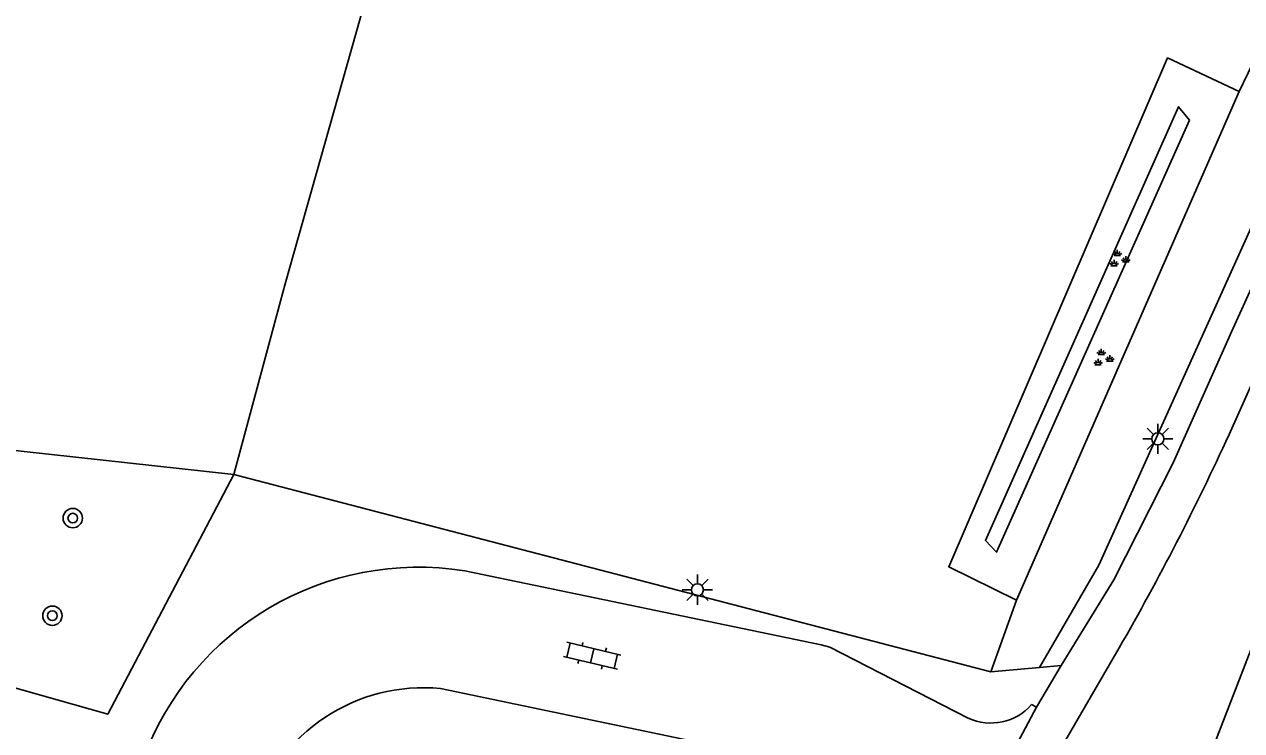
# Model space of a CAD drawing. Extents: x 128999 to 131010, y 395498 to 399007.
# Drawn here: x 130711.6 to 130761.9, y 396810.4 to 396839.6 of the extents above; entities that cross this region are included whole.
import ezdxf

# ---------------------------------------------------------------- set-up
doc = ezdxf.new("R2010")
doc.units = 0
for name, color, linetype in [('gg-knt-BGT kruinlijn', 7, 'Continuous'), ('gg-knt-bovenkant onderkant talud', 7, 'Continuous'), ('gg-knt-verharding', 7, 'Continuous'), ('gg-knt-verharding nz', 7, 'Continuous'), ('gt-grn-groengrens', 7, 'Continuous'), ('gt-symb-boom', 7, 'Continuous'), ('gt-symb-groenvak', 7, 'Continuous'), ('gt-symb-klinker verharding', 7, 'Continuous'), ('gt-symb-lichtmast', 7, 'Continuous')]:
    doc.layers.add(name, color=color, linetype=linetype)

# ---------------------------------------------------------------- blocks, each defined once
blk = doc.blocks.new('gt0-GRVAK')
at = {"layer": 'gt-symb-groenvak'}
for p, q in [((-0.11, 0.189), (-0.228, 0.24)), ((-0.182, 0.153), (0.088, 0.153)), ((-0.091, 0.211), (-0.156, 0.322)), ((-0.047, 0.214), (-0.047, 0.393)), ((-0.004, 0.211), (0.061, 0.322)), ((0.015, 0.189), (0.133, 0.24)), ((0.262, -0.052), (0.197, 0.059)), ((0.305, -0.049), (0.305, 0.13)), ((0.349, -0.052), (0.414, 0.059)), ((-0.245, -0.228), (-0.363, -0.177)), ((-0.318, -0.264), (-0.047, -0.264)), ((-0.226, -0.206), (-0.291, -0.095)), ((-0.183, -0.203), (-0.183, -0.024)), ((-0.139, -0.206), (-0.074, -0.095)), ((-0.12, -0.228), (-0.002, -0.177)), ((0.243, -0.074), (0.125, -0.023)), ((0.17, -0.11), (0.441, -0.11)), ((0.368, -0.074), (0.486, -0.023))]:
    blk.add_line(p, q, dxfattribs=at)
blk = doc.blocks.new('gt0-LMAST')
at = {"layer": 'gt-symb-lichtmast'}
for p, q in [((-0.005, 0.246), (-0.005, 0.621)), ((-0.182, 0.173), (-0.447, 0.438)), ((0.172, 0.173), (0.437, 0.438)), ((-0.255, -0.004), (-0.63, -0.004)), ((-0.182, -0.181), (-0.447, -0.446)), ((-0.005, -0.254), (-0.005, -0.629)), ((0.437, -0.446), (0.172, -0.181)), ((0.245, -0.004), (0.62, -0.004))]:
    blk.add_line(p, q, dxfattribs=at)
blk.add_circle((-0.005, -0.004), 0.25, dxfattribs=at)
blk = doc.blocks.new('gt0-KL1')
at = {"layer": 'gt-symb-klinker verharding'}
for p, q in [((-1.15, 0.3), (1.15, 0.3)), ((-1, -0.3), (-1, 0.3)), ((-0.5, 0.3), (-0.5, 0.45)), ((0, -0.3), (0, 0.3)), ((0.5, 0.3), (0.5, 0.45)), ((1, -0.3), (1, 0.3)), ((-1.15, -0.3), (1.15, -0.3)), ((-0.5, -0.45), (-0.5, -0.3)), ((0.5, -0.45), (0.5, -0.3))]:
    blk.add_line(p, q, dxfattribs=at)
blk = doc.blocks.new('gt0-BOOM')
at = {"layer": 'gt-symb-boom'}
for radius in [0.4, 0.2]:
    blk.add_circle((0, 0), radius, dxfattribs=at)

msp = doc.modelspace()

# ---------------------------------------------------------------- linework, layer by layer
at = {"layer": 'gg-knt-BGT kruinlijn'}
msp.add_lwpolyline([(130759.705, 396835.643), (130759.26, 396836.193), (130751.284, 396818.281), (130751.738, 396817.794), (130759.705, 396835.643)], dxfattribs=at)
at = {"layer": 'gg-knt-bovenkant onderkant talud'}
msp.add_line((130752.563, 396815.815), (130761.769, 396836.822), dxfattribs=at)
msp.add_lwpolyline([(130761.769, 396836.822), (130758.803, 396838.207), (130749.765, 396817.196), (130752.563, 396815.815)], dxfattribs=at)
at = {"layer": 'gg-knt-verharding'}
for p in [(130754.417, 396813.116), (130749.343, 396803.81), (130753.189, 396811.499)]:
    msp.add_line(p, (130753.393, 396811.398), dxfattribs=at)
for points in [[(130855.342, 396971.981), (130845.893, 396961.67), (130836.96, 396950.96), (130828.136, 396940.095), (130819.698, 396928.989), (130811.015, 396916.806), (130803.013, 396904.882), (130795.85, 396893.486), (130788.378, 396881.03), (130781.342, 396868.417), (130774.995, 396856.137), (130767.736, 396840.76), (130761.441, 396826.893), (130759.031, 396821.489), (130756.583, 396816.659), (130754.417, 396813.116)], [(130729.784, 396817.024), (130744.503, 396813.974), (130744.852, 396813.87), (130750.57, 396810.934)], [(130728.778, 396812.165), (130742.487, 396809.303), (130743.213, 396809.049), (130743.79, 396808.761)]]:
    msp.add_lwpolyline(points, dxfattribs=at)
for centre, radius, start, end in [((130727.868, 396805.048), 12.128, 80.908, 159.9873), ((130728.076, 396804.834), 7.365, 84.5274, 162.8391), ((130751.495, 396813.001), 2.264, 245.9016, 318.4462)]:
    msp.add_arc(centre, radius, start, end, dxfattribs=at)
at = {"layer": 'gg-knt-verharding nz'}
msp.add_line((130754.317, 396809.545), (130756.81, 396813.851), dxfattribs=at)
for points in [[(130743.365, 396756.959), (130747.846, 396772.202), (130752.648, 396787.369), (130757.855, 396802.417), (130763.599, 396817.241), (130769.766, 396831.917), (130776.511, 396846.349), (130783.759, 396860.538), (130791.211, 396874.517), (130799.231, 396888.261), (130807.76, 396901.704), (130816.106, 396914.095), (130822.939, 396923.861), (130832.545, 396936.54), (130842.609, 396948.893), (130853.021, 396960.93), (130863.8, 396972.657)], [(130761.346, 396822.653), (130766.211, 396833.55), (130772.879, 396847.997), (130780.007, 396862.262), (130787.628, 396876.241), (130795.654, 396889.987), (130804.108, 396903.477), (130812.999, 396916.713), (130821.063, 396928.064), (130829.518, 396939.143), (130838.285, 396949.994), (130847.291, 396960.604), (130856.651, 396970.937)]]:
    msp.add_lwpolyline(points, dxfattribs=at)
msp.add_arc((130663.992, 396867.253), 107.084, 330.08624, 335.38627, dxfattribs=at)
at = {"layer": 'gt-grn-groengrens'}
for p, q in [((130720.237, 396820.999), (130669.427, 396826.609)), ((130751.502, 396812.85), (130720.237, 396820.999)), ((130751.502, 396812.85), (130752.563, 396815.815)), ((130753.51, 396813.033), (130754.417, 396813.116)), ((130753.51, 396813.033), (130751.502, 396812.85))]:
    msp.add_line(p, q, dxfattribs=at)
for points in [[(130720.237, 396820.999), (130722.36, 396828.871), (130749.225, 396923.903)], [(130761.769, 396836.822), (130768.423, 396850.662), (130789.962, 396890.255), (130803.803, 396913.515)], [(130753.51, 396813.033), (130755.96, 396817.256), (130762.838, 396832.481), (130777.174, 396862.389), (130785.366, 396877.769), (130793.481, 396891.68), (130799.586, 396901.185), (130806.938, 396912.919)], [(130720.237, 396820.999), (130715.03, 396811.103), (130668.746, 396824.203)]]:
    msp.add_lwpolyline(points, dxfattribs=at)

# ---------------------------------------------------------------- block references
at = {"layer": 'gt-symb-boom'}
for p in [(130713.584, 396819.201), (130712.741, 396815.171)]:
    msp.add_blockref('gt0-BOOM', p, dxfattribs=at)
at = {"layer": 'gt-symb-groenvak'}
for p in [(130756.777, 396829.889), (130756.116, 396825.8)]:
    msp.add_blockref('gt0-GRVAK', p, dxfattribs=at)
at = {"layer": 'gt-symb-klinker verharding', "rotation": -13.299584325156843}
msp.add_blockref('gt0-KL1', (130735.037, 396813.518), dxfattribs=at)
at = {"layer": 'gt-symb-lichtmast'}
for p in [(130758.408, 396822.481), (130739.389, 396816.247)]:
    msp.add_blockref('gt0-LMAST', p, dxfattribs=at)

doc.saveas('drawing.dxf')
